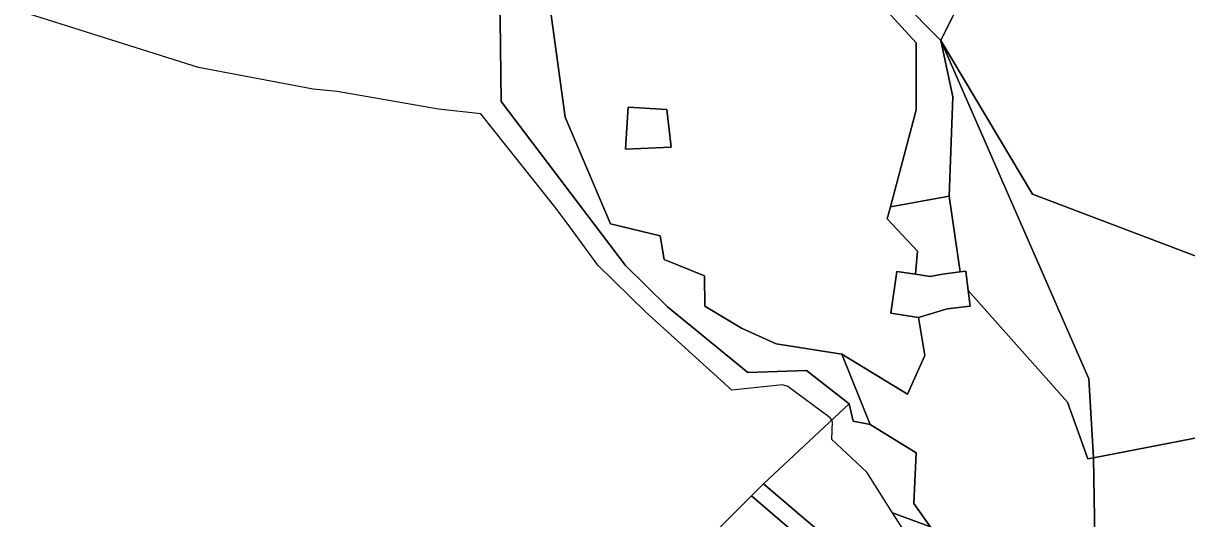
# Model space of a CAD drawing. Extents: x -477304 to -465429, y -1159113 to -1149210.
# Drawn here: x -469136.7 to -468805.4, y -1152776.1 to -1152635 of the extents above; entities that cross this region are included whole.
import ezdxf

# ---------------------------------------------------------------- set-up
doc = ezdxf.new("R2010")
doc.units = 0
for name, color, linetype in [('BPEJ_s', 7, 'Continuous'), ('ostatni_s', 7, 'Continuous'), ('PUPFL_s', 7, 'Continuous'), ('trav_porost_s', 7, 'Continuous')]:
    doc.layers.add(name, color=color, linetype=linetype)

msp = doc.modelspace()

# ---------------------------------------------------------------- linework, layer by layer
at = {"layer": 'BPEJ_s'}
for points in [[(-468785.85, -1152749.76), (-468831.94, -1152758.74), (-468833.26, -1152736.25), (-468875.41, -1152639.88), (-468863.55, -1152615.99), (-468859.51, -1152607.85), (-468812.5, -1152613.28), (-468799.99, -1152617.52)], [(-468863.55, -1152615.99), (-468875.41, -1152639.88), (-468833.26, -1152736.25), (-468831.94, -1152758.74), (-468785.85, -1152749.76)], [(-468878.34, -1152778.35), (-468889.19, -1152774.34), (-468896.49, -1152762.81), (-468906.46, -1152753.48), (-468906.25, -1152748.39), (-468906.38, -1152748.16), (-468906.46, -1152748.03), (-468906.88, -1152747.33), (-468918.97, -1152738.42), (-468920.46, -1152737.99), (-468934.88, -1152739.48), (-468959.48, -1152717.21), (-468973.06, -1152703.85), (-468981.05, -1152692.99), (-468984.93, -1152687.73), (-469006.36, -1152660.79), (-469018.44, -1152659.52), (-469047.29, -1152654.43), (-469054.08, -1152653.79), (-469086.74, -1152647.64), (-469136.66, -1152631.82)], [(-468867.01, -1152808.62), (-468889.19, -1152774.34), (-468896.49, -1152762.81), (-468906.46, -1152753.48), (-468906.25, -1152748.39), (-468906.38, -1152748.16), (-468906.46, -1152748.03), (-468906.88, -1152747.33), (-468918.97, -1152738.42), (-468920.46, -1152737.99), (-468934.88, -1152739.48), (-468959.48, -1152717.21), (-468973.06, -1152703.85), (-468981.05, -1152692.99), (-468984.93, -1152687.73), (-469006.36, -1152660.79), (-469018.44, -1152659.52), (-469047.29, -1152654.43), (-469054.08, -1152653.79), (-469086.74, -1152647.64), (-469136.66, -1152631.82)], [(-468867.01, -1152808.62), (-468889.19, -1152774.34), (-468878.34, -1152778.35)]]:
    msp.add_lwpolyline(points, dxfattribs=at)
at = {"layer": 'ostatni_s'}
msp.add_lwpolyline([(-468867.56, -1152711.07), (-468867, -1152715.51), (-468873.6, -1152716.35), (-468881.75, -1152718.74), (-468889.66, -1152717.57), (-468887.9, -1152705.7), (-468882.59, -1152706.49), (-468878.4, -1152707.11), (-468874.86, -1152706.43), (-468869.9, -1152705.8), (-468868.26, -1152705.59)], close=True, dxfattribs=at)
at = {"layer": 'PUPFL_s'}
for points in [[(-468990.31, -1152375.28), (-468982.16, -1152398.43), (-468978.29, -1152423.99), (-468978.13, -1152436.45), (-468984.68, -1152441.68), (-468993.6, -1152470.69), (-468994.49, -1152497.9), (-468995.19, -1152518.24), (-468995.37, -1152523.6), (-468995.79, -1152535.82), (-468999.61, -1152572.64), (-469001.08, -1152586.16), (-469001.11, -1152610.72), (-469000.6, -1152657.27), (-468965.18, -1152703.95), (-468953.26, -1152715.76), (-468930.31, -1152734.39), (-468913.66, -1152733.91), (-468901.47, -1152743.37), (-468925.91, -1152766.16), (-468929.26, -1152769.58), (-468999.13, -1152839.09)], [(-468901.46, -1152786.8), (-468914.83, -1152775.55), (-468925.91, -1152766.16), (-468901.47, -1152743.37), (-468900.39, -1152748.32), (-468895.46, -1152749.27), (-468882.41, -1152757.26), (-468883.07, -1152771.68), (-468861.86, -1152801.59)], [(-468905.62, -1152789.84), (-468929.26, -1152769.58), (-468925.91, -1152766.16), (-468914.83, -1152775.55), (-468901.46, -1152786.8)], [(-468999.13, -1152839.09), (-468929.26, -1152769.58), (-468905.62, -1152789.84)]]:
    msp.add_lwpolyline(points, dxfattribs=at)
for points in [[(-468745.82, -1152621.84), (-468729.69, -1152608.96), (-468697.61, -1152607.91), (-468700.56, -1152669.86), (-468728.66, -1152679.08), (-468750.15, -1152721.22), (-468849.28, -1152683.67), (-468875.41, -1152639.88), (-468856.41, -1152601.61), (-468808.22, -1152607.11), (-468776.04, -1152616.91)], [(-468989.39, -1152610.41), (-468982.32, -1152661.73), (-468969.45, -1152692.11), (-468955.27, -1152695.53), (-468954.19, -1152702.26), (-468942.65, -1152706.95), (-468942.59, -1152715.55), (-468932.17, -1152721.77), (-468922.28, -1152726.31), (-468903.6, -1152729.25), (-468895.46, -1152749.27), (-468900.39, -1152748.32), (-468901.47, -1152743.37), (-468913.66, -1152733.91), (-468930.31, -1152734.39), (-468953.26, -1152715.76), (-468965.18, -1152703.95), (-469000.6, -1152657.27), (-469001.11, -1152610.72)], [(-468831.94, -1152758.74), (-468833.26, -1152736.25), (-468875.41, -1152639.88), (-468849.28, -1152683.67), (-468750.15, -1152721.22), (-468757.6, -1152752.48), (-468785.85, -1152749.76)]]:
    msp.add_lwpolyline(points, close=True, dxfattribs=at)
at = {"layer": 'trav_porost_s'}
for points in [[(-468875.41, -1152639.88), (-468910.1, -1152604.81), (-468887.24, -1152587.08), (-468855.02, -1152598.57), (-468856.41, -1152601.61)], [(-468882.03, -1152699.93), (-468882.59, -1152706.49), (-468887.9, -1152705.7), (-468889.66, -1152717.57), (-468881.75, -1152718.74), (-468879.98, -1152729.57), (-468884.84, -1152740.61), (-468903.6, -1152729.25), (-468922.28, -1152726.31), (-468932.17, -1152721.77), (-468942.59, -1152715.55), (-468942.65, -1152706.95), (-468954.19, -1152702.26), (-468955.27, -1152695.53), (-468969.45, -1152692.11), (-468982.32, -1152661.73), (-468989.39, -1152610.41), (-468978.66, -1152609.98), (-468914.64, -1152605.27), (-468882.38, -1152640.61), (-468882.38, -1152659.66), (-468889.71, -1152687.24), (-468890.66, -1152690.7)], [(-468875.41, -1152639.88), (-468871.98, -1152655.93), (-468873.03, -1152684.23), (-468889.71, -1152687.24), (-468882.38, -1152659.66), (-468882.38, -1152640.61), (-468914.64, -1152605.27), (-468910.1, -1152604.81)], [(-468873.03, -1152684.23), (-468871.98, -1152655.93), (-468875.41, -1152639.88), (-468833.26, -1152736.25), (-468831.94, -1152758.74), (-468833.54, -1152758.99), (-468839.33, -1152742.84), (-468867.56, -1152711.07), (-468868.26, -1152705.59), (-468869.9, -1152705.8)], [(-468953.41, -1152659.53), (-468952.14, -1152670.28), (-468965.18, -1152670.89), (-468964.4, -1152658.92)], [(-468953.41, -1152659.53), (-468964.4, -1152658.92), (-468965.18, -1152670.89), (-468952.14, -1152670.28)], [(-468882.59, -1152706.49), (-468882.03, -1152699.93), (-468890.66, -1152690.7), (-468889.71, -1152687.24), (-468873.03, -1152684.23), (-468869.9, -1152705.8), (-468874.86, -1152706.43), (-468878.4, -1152707.11)], [(-468833.54, -1152758.99), (-468831.94, -1152758.74), (-468831.3, -1152792.86), (-468832.53, -1152779.01), (-468859.22, -1152783.96), (-468852.84, -1152804.89), (-468844.93, -1152821.12), (-468851.52, -1152822.28), (-468861.86, -1152801.59), (-468883.07, -1152771.68), (-468882.41, -1152757.26), (-468895.46, -1152749.27), (-468903.6, -1152729.25), (-468884.84, -1152740.61), (-468879.98, -1152729.57), (-468881.75, -1152718.74), (-468873.6, -1152716.35), (-468867, -1152715.51), (-468867.56, -1152711.07), (-468839.33, -1152742.84)], [(-468677.54, -1152817), (-468692.09, -1152817.46), (-468692.99, -1152820.26), (-468702.55, -1152819.68), (-468704.53, -1152823.22), (-468746.82, -1152820.42), (-468752.83, -1152820.26), (-468784.05, -1152818.12), (-468818.16, -1152817.99), (-468829.2, -1152819.06), (-468831.3, -1152792.86), (-468831.94, -1152758.74), (-468785.85, -1152749.76), (-468757.6, -1152752.48), (-468750.15, -1152721.22), (-468720.56, -1152736.68), (-468675.61, -1152743.47), (-468677.9, -1152756.9), (-468679.77, -1152778.35)]]:
    msp.add_lwpolyline(points, close=True, dxfattribs=at)

doc.saveas('drawing.dxf')
